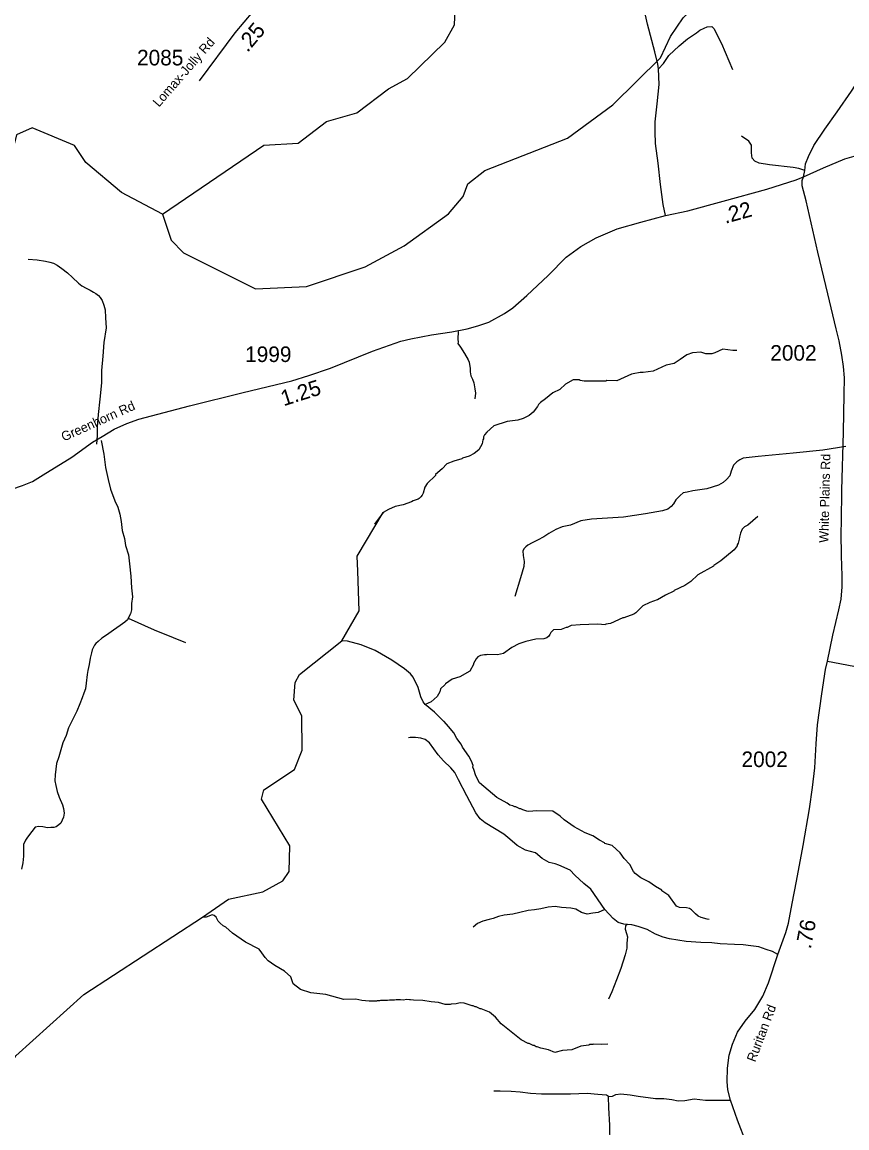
# Model space of a CAD drawing. Extents: x 1248224 to 1454986, y 825081 to 985870.
# Drawn here: x 1400979 to 1407596, y 919771 to 928641 of the extents above; entities that cross this region are included whole.
import ezdxf

# ---------------------------------------------------------------- set-up
doc = ezdxf.new("R2010")
doc.units = 0
for name, color, linetype in [('Exist Hydrographic Creek Single Shore', 7, 'Continuous'), ('Exist Hydrographic Misc Water Feature', 7, 'Continuous'), ('Exist Road Non-System Type 51', 7, 'Continuous'), ('Exist Road Secondary Mileage Hundredths English Label', 7, 'Continuous'), ('Exist Road Secondary Type 41 Attributed', 7, 'Continuous'), ('Exist Road Secondary Type 51 Attributed', 7, 'Continuous'), ('Exist Road Secondary Type 51 Label', 7, 'Continuous'), ('Exist Road Secondary Type 51 Number Label', 7, 'Continuous')]:
    doc.layers.add(name, color=color, linetype=linetype)

msp = doc.modelspace()

# ---------------------------------------------------------------- linework, layer by layer
at = {"layer": 'Exist Hydrographic Creek Single Shore'}
msp.add_lwpolyline([(1400294, 919699.4), (1400543.9, 919772.5), (1400687.5, 919868.1), (1400750.7, 920107.2), (1400827.9, 920183.7), (1400929.8, 920350.4), (1401474, 920840.7), (1402426.7, 921461.3), (1402634, 921604.9), (1402910, 921665.1), (1403070, 921753.8), (1403122, 921828.2), (1403126, 922035), (1402899.9, 922407.2), (1402919, 922482.4), (1403163.9, 922644.9), (1403224.9, 922801.2), (1403223, 923077), (1403159, 923203.1), (1403170, 923344), (1403204.9, 923409), (1403545, 923677.9), (1403682, 923918.1), (1403671.1, 924235.9)], dxfattribs=at)
at = {"layer": 'Exist Hydrographic Misc Water Feature'}
for points in [[(1402105.9, 927101.5), (1402918, 927653.1), (1403192.9, 927670.5), (1403421.9, 927843.2), (1403665, 927913.8), (1403918.9, 928105.7), (1404071, 928187.9), (1404368.9, 928480.8), (1404446.9, 928620.3), (1404461.9, 928922), (1404547.9, 929051.6), (1405077, 929651.6), (1405418, 930002.5), (1405452, 930008.5), (1405837, 930470.3), (1406053, 930840.1), (1406289.9, 931052), (1406560, 931197.6), (1406815, 931405.9), (1407063, 931719.3), (1407149.3, 931955.7)], [(1402105.9, 927101.5), (1402175.9, 926893.1), (1402273.9, 926789.5), (1402851.9, 926502.1), (1403260.9, 926520.1), (1403731, 926678), (1404043, 926845.8), (1404399, 927104.5), (1404518, 927243.3), (1404554, 927344.4), (1404689.9, 927450), (1405354, 927709.1), (1405717.9, 927977.6), (1406101, 928353.9), (1406180, 928526.4), (1406283, 928675.2), (1406521, 928903.6), (1407013.1, 929327), (1407939.1, 930132.3), (1408362.1, 930826.4), (1408852.1, 931105.5), (1409028.9, 931278.8)], [(1402105.9, 927101.5), (1401775.9, 927275.6), (1401488.9, 927514.4), (1401399.9, 927650.8), (1401060.9, 927792.3), (1400934.9, 927735.7), (1400916.9, 927670.4), (1400856.9, 927602.6), (1400597.9, 927591.4), (1400465.8, 927663), (1400237.8, 927917.1), (1400171.8, 927944.7), (1400062.8, 927920.7), (1399907.8, 927664.4), (1399655.8, 927577.6), (1399547.8, 927606), (1399500.8, 927748.1), (1399052.8, 928292.2), (1398978.8, 928333.1), (1398754.8, 928380.4), (1398575.8, 928600.6), (1398319.8, 928723.9)], [(1406712.9, 926007.2), (1406680.9, 926006), (1406601.1, 926018), (1406536.4, 925987.6), (1406512.2, 925980.2), (1406464.2, 925981.4), (1406424.6, 925994.4), (1406356.4, 925987.7), (1406312, 925973.2), (1406259.1, 925934.5), (1406210.3, 925903.8), (1406146, 925889.3), (1406040.8, 925840), (1405960.5, 925829.9), (1405936.5, 925830.6), (1405881.3, 925819), (1405868.2, 925816.3), (1405750.9, 925763.2), (1405670.9, 925765.1), (1405662.8, 925761.4), (1405486.9, 925761.8), (1405455, 925766.6), (1405447, 925770.8), (1405399.1, 925771.9), (1405338.2, 925737.5), (1405293.2, 925694.6), (1405236.5, 925668), (1405177.3, 925619.5), (1405136.6, 925590.4), (1405122.3, 925574.9), (1405113.9, 925559.1), (1405078.7, 925511.9), (1405048, 925484.6), (1404999.5, 925461.9), (1404955.2, 925449), (1404870.9, 925437.5), (1404762.1, 925403.7), (1404706.8, 925353.2), (1404688.3, 925329.6), (1404679.9, 925313.8), (1404679.5, 925297.8), (1404675.4, 925289.9), (1404670.5, 925258.1), (1404643.4, 925210.7), (1404604.6, 925179.7), (1404564.2, 925160.7), (1404511.7, 925144), (1404507.6, 925138.1), (1404442.3, 925119.3), (1404386.6, 925097.1), (1404349.6, 925058), (1404296.5, 925011.4), (1404294.4, 925003.4), (1404228.9, 924941), (1404210.1, 924909.5), (1404196.9, 924861.8), (1404188.6, 924846), (1404178.2, 924832.3), (1404164, 924820.7), (1404155.8, 924814.8), (1404115.5, 924801.8), (1404103.3, 924794.1), (1404034.7, 924769.8), (1403971.4, 924755.1), (1403917.8, 924732.7), (1403876.6, 924708.8)], [(1403671.1, 924235.9), (1403666.9, 924358.3), (1403876.6, 924708.8), (1403804.9, 924614.9)], [(1406880.7, 924674.9), (1406801.1, 924606.8), (1406774.8, 924593.5), (1406756.3, 924573.9), (1406741.6, 924542.3), (1406732.8, 924510.5), (1406732.3, 924494.5), (1406723.6, 924462.8), (1406715.2, 924447), (1406715, 924439), (1406690.3, 924407.5), (1406584.5, 924319.2), (1406527.3, 924283.5), (1406524.7, 924278), (1406399.4, 924206.8), (1406344.1, 924154.2), (1406295.3, 924121.3), (1406210.4, 924081.5), (1406206.2, 924075.6), (1406141.5, 924045.2), (1406076.5, 924006.8), (1406072.9, 924007.6), (1406016, 923984.7), (1405959.3, 923957.7), (1405902, 923903.2), (1405885.7, 923891.6), (1405805, 923861.5), (1405797, 923861.8), (1405699.9, 923816.1), (1405661.8, 923811.1), (1405659.6, 923805.2), (1405595.7, 923810.8), (1405455.6, 923806.3), (1405383.4, 923800), (1405351.1, 923784.9), (1405343.1, 923785.1), (1405302.7, 923770.1), (1405240.6, 923765.6), (1405220.1, 923744.2), (1405213.7, 923728.3), (1405203.4, 923714.5), (1405189.1, 923702.9), (1405164.8, 923693.5), (1405100.7, 923691), (1405020.8, 923673.1), (1404963.9, 923654.5), (1404907.2, 923623.9), (1404842, 923577.5), (1404793.8, 923566.8), (1404713.8, 923568.7), (1404705.7, 923564.9), (1404687.7, 923565.3), (1404657.5, 923560.1), (1404635.3, 923548.6), (1404620.9, 923535), (1404600, 923495.5), (1404599.8, 923487.5), (1404570.5, 923434.3), (1404489.5, 923390.3), (1404429, 923371.8), (1404376.1, 923333.1), (1404373.5, 923327.6), (1404335.1, 923294.2), (1404330.6, 923270.3), (1404307.6, 923230.8), (1404260.5, 923188), (1404213.5, 923166.4)], [(1404213.5, 923166.4), (1404196.6, 923189.6), (1404177.5, 923230.1), (1404155.2, 923302.6), (1404115.4, 923387.7), (1404093.9, 923414.1), (1404046.9, 923453.4), (1403944.6, 923523.9), (1403810.5, 923601.2), (1403699.5, 923646), (1403588.3, 923676.8), (1403545, 923677.9)], [(1406490.7, 921444.1), (1406474.7, 921444.5), (1406427, 921457.7), (1406403.3, 921470.2), (1406379.8, 921488.9), (1406348.6, 921521.7), (1406332.8, 921532.1), (1406308.9, 921536.7), (1406252.9, 921538), (1406229.2, 921550.6), (1406167.3, 921635.8), (1406112.2, 921673.5), (1406109.9, 921679.2), (1406061, 921706.9), (1406005.8, 921744.3), (1405942.7, 921777.8), (1405897.5, 921810.9), (1405883.8, 921827.3), (1405855.2, 921884), (1405808.4, 921933.1), (1405775.5, 921978), (1405712.9, 922035.6), (1405653.3, 922053.1), (1405651, 922058.3), (1405609.9, 922078.2), (1405558.7, 922113.5), (1405495.4, 922139), (1405408.4, 922185.2), (1405327.8, 922241.2), (1405294.5, 922272.1), (1405235.5, 922311.6), (1405107.9, 922314.7), (1405043.4, 922310.3), (1405027.5, 922312.7), (1404995.7, 922321.5), (1404979.9, 922329.9), (1404971.9, 922330.1), (1404940.3, 922346.9), (1404932.3, 922347.1), (1404916.5, 922355.5), (1404892.6, 922360.1), (1404869, 922376.7), (1404786.1, 922420.7), (1404648.9, 922538.2), (1404618.3, 922594.9), (1404603.5, 922647.3), (1404595.9, 922663.5), (1404596.3, 922679.5), (1404583.1, 922711.8), (1404562.1, 922752.4), (1404511.8, 922825.6), (1404500.4, 922849.9), (1404467.4, 922894.7), (1404442.5, 922939.4), (1404400.9, 922991.7), (1404363.7, 923030.9), (1404360.8, 923033.9), (1404286.6, 923105.3), (1404213.5, 923166.4)], [(1405678.4, 920442.2), (1405630.4, 920439.4), (1405566.4, 920443), (1405558.3, 920439.2), (1405534.3, 920439.8), (1405526.2, 920436), (1405462, 920425.6), (1405389.4, 920397.4), (1405313.2, 920393.3), (1405252.8, 920374.8), (1405201.2, 920396.1), (1405141.5, 920409.6), (1405109.9, 920422.4), (1405101.9, 920422.6), (1405086.1, 920431), (1405078.1, 920431.2), (1405046.5, 920447.9), (1405038.5, 920448.1), (1404983.1, 920477.6), (1404822.3, 920605.6), (1404776.7, 920659.1), (1404728.2, 920700), (1404661.1, 920725.6), (1404653.1, 920725.8), (1404621.5, 920742.6), (1404613.5, 920742.8), (1404597.8, 920751.2), (1404589.8, 920751.4), (1404526.3, 920772.9), (1404494.3, 920773.8), (1404462.1, 920766.6), (1404422, 920763.6), (1404413.9, 920759.8), (1404373.9, 920760.7), (1404318.4, 920778.2), (1404259.8, 920783), (1404193.4, 920793.8), (1404118.7, 920795.2), (1404094.9, 920799.8), (1404086.9, 920798), (1404062.9, 920800.5), (1404038.8, 920797.1), (1404014.9, 920799.8), (1403980.9, 920798.6), (1403966.7, 920795), (1403926.7, 920795.9), (1403910.6, 920792.3), (1403854.6, 920793.8), (1403846.6, 920790), (1403828.6, 920790.4), (1403822.6, 920786.6), (1403762.6, 920787.6), (1403703.1, 920793.6), (1403654.9, 920802.8), (1403558.9, 920801.1), (1403415.7, 920840.7), (1403296.1, 920855.7), (1403212.7, 920881.8), (1403153.8, 920927.3), (1403135.2, 920983.7), (1403084.3, 921029), (1403005.3, 921072.9), (1402952.3, 921112.3), (1402928.8, 921136.9), (1402902.2, 921175.1), (1402880.5, 921206.1), (1402769.8, 921260.9), (1402666.5, 921334), (1402612.7, 921380.8), (1402593, 921391.3), (1402567.5, 921413.9), (1402551.8, 921430.3), (1402534.6, 921460.8), (1402518.9, 921475.2), (1402503, 921479.6), (1402454.6, 921460.8), (1402426.7, 921461.3)]]:
    msp.add_lwpolyline(points, dxfattribs=at)
at = {"layer": 'Exist Road Non-System Type 51'}
for points in [[(1406083.5, 928267.6), (1406123.5, 928308.5), (1406167.8, 928374), (1406250.1, 928452.1), (1406317.6, 928507), (1406389.3, 928555.5), (1406416.8, 928576.6), (1406450.5, 928593.5), (1406473.7, 928604.1), (1406511.7, 928606.2), (1406528.6, 928589.3), (1406589.8, 928469), (1406678.4, 928262.1)], [(1407257.1, 927450.8), (1407211.3, 927467.6), (1407164.9, 927476), (1406975, 927497.1), (1406890.6, 927509.8), (1406856.9, 927524.6), (1406835.8, 927549.9), (1406829.5, 927592.1), (1406829.5, 927653.4), (1406808.4, 927685), (1406751.4, 927725.1)], [(1401028.3, 926739), (1401100.2, 926733.6), (1401166.1, 926722.3), (1401201.9, 926715.5), (1401229.8, 926707), (1401261.5, 926692.3), (1401299, 926665.5), (1401344.3, 926630.6), (1401383.6, 926591.8), (1401432.7, 926546.8), (1401458.3, 926526.2), (1401492, 926507.6), (1401523.7, 926490.9), (1401551.3, 926474.3), (1401569.1, 926464), (1401590.8, 926447.5), (1401606.5, 926433.2), (1401620.1, 926408.9), (1401635.3, 926370.6), (1401644.5, 926332.4), (1401649.3, 926270.2), (1401653.6, 926188.1), (1401635.3, 926072.4), (1401627.1, 925962.5), (1401616.8, 925846.6), (1401614.7, 925746.6), (1401602.1, 925616.7), (1401589.6, 925492.9), (1401581.6, 925395), (1401580.2, 925325), (1401576.9, 925257)], [(1404477.1, 926159.2), (1404475.8, 926097.2), (1404477.4, 926075.2), (1404475.1, 926063.2), (1404494.6, 926034.8), (1404527.5, 925982.1), (1404556.6, 925933.5), (1404566.2, 925913.3), (1404573.2, 925863.1), (1404574.6, 925835.1), (1404578, 925805), (1404591.5, 925776.7), (1404602.9, 925746.4), (1404611.9, 925700.2), (1404615.2, 925664.1), (1404610.3, 925618.2)], [(1401613.4, 925284.3), (1401633.3, 925175.8), (1401649.1, 925069.4), (1401669.2, 924972.9), (1401687.6, 924894.6), (1401723.8, 924801.8), (1401746.8, 924749.3), (1401763.6, 924692.9), (1401774.5, 924634.7), (1401783, 924562.5), (1401799.8, 924500.1), (1401808.7, 924443.9), (1401833.1, 924367.3), (1401841.7, 924297.1), (1401851.7, 924196.8), (1401857.8, 924102.7), (1401864.4, 924030.5), (1401857.3, 923978.6), (1401856.3, 923926.6), (1401847.6, 923894.7), (1401831, 923861)], [(1407586.7, 925236), (1407402, 925207.7), (1407163.3, 925182.5), (1406882.6, 925158.1), (1406762.3, 925144.6), (1406736, 925131.2), (1406713.6, 925113.6), (1406687, 925086.1), (1406668.1, 925038.5), (1406655.3, 925002.6), (1406630.7, 924971.2), (1406604.2, 924947.6), (1406565.7, 924926.4), (1406471.1, 924896.3), (1406358.7, 924880.6), (1406314.5, 924871.4), (1406282.3, 924864.1), (1406257.9, 924844.6), (1406223.1, 924809.3), (1406204.5, 924777.6), (1406186, 924756), (1406159.6, 924734.5), (1406115.3, 924721.4), (1405978.7, 924696.1), (1405804, 924669.6), (1405547.5, 924652.8), (1405461.2, 924640.5), (1405378.5, 924606.1), (1405310.2, 924593.5), (1405261.7, 924572.5), (1405205, 924539.6), (1405164.4, 924512.4), (1405113.8, 924485.4), (1405071.4, 924464.2), (1405037, 924444.9), (1405020.7, 924431.2), (1405006.4, 924419.5), (1404996, 924399.7), (1404999.3, 924363.6), (1405006.3, 924313.4), (1405003.5, 924275.5), (1404977.7, 924183.9), (1404932.6, 924032.7)], [(1401831, 923861), (1401824.7, 923847.1), (1401804.3, 923827.5), (1401765.7, 923800.3), (1401710.9, 923763.4), (1401656.1, 923724.5), (1401619.5, 923699.2), (1401589, 923671.8), (1401570.7, 923658.1), (1401560.4, 923642.3), (1401541.6, 923606.7), (1401535.1, 923580.8), (1401524.3, 923539), (1401517.2, 923489.1), (1401506.3, 923441.3), (1401501.6, 923407.3), (1401494.2, 923337.4), (1401487.3, 923293.6), (1401474.6, 923257.8), (1401461.8, 923220), (1401442.8, 923172.4), (1401417.6, 923114.8), (1401388.4, 923055.4), (1401350.9, 922980.1), (1401331.6, 922918.4), (1401306.4, 922858.9), (1401289.3, 922803.2), (1401274.2, 922747.5), (1401255.1, 922693.8), (1401250.2, 922649.9), (1401243.2, 922602), (1401242.3, 922556), (1401249.5, 922517.8), (1401260.6, 922469.6), (1401275.6, 922423.2), (1401302.4, 922362.6), (1401311.9, 922334.4), (1401315.1, 922296.3), (1401310.4, 922262.4), (1401299.9, 922238.6), (1401289.5, 922216.8), (1401273.2, 922201.1), (1401252.9, 922187.5), (1401234.7, 922179.9), (1401210.7, 922180.4), (1401182.6, 922178.9), (1401144.8, 922185.7), (1401112.8, 922188.3), (1401082.7, 922182.9), (1401055.9, 922147.5), (1401023, 922104.1), (1401006.5, 922080.4), (1400989.8, 922044.7), (1400989.2, 922014.7), (1400989.9, 921950.6), (1400984.9, 921898.7), (1400973.8, 921846.9)], [(1401831, 923861), (1402037.2, 923766.8), (1402190, 923703.7), (1402289.3, 923665.7)], [(1407042.5, 921162.9), (1406999.7, 921185.8), (1406947.7, 921201.1), (1406888.1, 921222.5), (1406825.5, 921231.7), (1406764.4, 921239.4), (1406694.1, 921242.4), (1406577.9, 921248.5), (1406512.2, 921254.7), (1406423.6, 921259.2), (1406307.4, 921266.9), (1406238.7, 921276.1), (1406173, 921286.8), (1406122.5, 921300.5), (1406061.4, 921326.5), (1405994.2, 921363.2), (1405922.3, 921387.7), (1405870.4, 921399.9), (1405836.8, 921403), (1405806.2, 921404.5), (1405761.9, 921419.8), (1405720.6, 921451.9), (1405654.9, 921523.8), (1405542.7, 921685.2), (1405484.7, 921731.1), (1405414.4, 921798.4), (1405374.6, 921838.1), (1405284.5, 921879.4), (1405255.5, 921888.6), (1405206.5, 921900.8), (1405150, 921931.4), (1405096.5, 921977.3), (1405017.4, 921999.4), (1404951.7, 922037.7), (1404892.1, 922088.1), (1404843.2, 922127.9), (1404693.4, 922219.6), (1404653.7, 922251.7), (1404620.1, 922297.6), (1404546.7, 922433.7), (1404478.6, 922563.1), (1404449.5, 922622.7), (1404419, 922659.4), (1404359.4, 922716), (1404316.6, 922764.9), (1404246.3, 922859.8), (1404211.3, 922886.8), (1404177.7, 922897.5), (1404134.9, 922903.7), (1404092.1, 922902.1), (1404078.3, 922900.6)], [(1405654.9, 921523.8), (1405600.8, 921498.5), (1405558, 921492.4), (1405510.7, 921486.3), (1405466.3, 921500.1), (1405420.5, 921524.5), (1405382.3, 921533.7), (1405305.9, 921539.8), (1405255.5, 921545.9), (1405200.4, 921541.3), (1405140.8, 921527.6), (1405090.4, 921519.9), (1405040, 921515.3), (1404971.2, 921498.5), (1404916.2, 921486.3), (1404845.9, 921478.6), (1404800.1, 921467.9), (1404757.3, 921451.1), (1404725.2, 921441.9), (1404674.7, 921428.2), (1404633.5, 921409.8), (1404598.3, 921382.3)], [(1405836.8, 921403), (1405820.5, 921392.3), (1405817.5, 921364.8), (1405828.2, 921329.6), (1405834.3, 921305.1), (1405831.2, 921253.1), (1405831.2, 921211.9), (1405817.5, 921158.3), (1405782.3, 921049.8), (1405747.2, 920959.5), (1405709, 920863.2), (1405683, 920805.1)], [(1405683.6, 920023), (1405666, 920035), (1405598.7, 920038.1), (1405511.6, 920047.2), (1405377.1, 920042.6), (1405294.6, 920042.6), (1405215.2, 920042.6), (1405144.9, 920042.6), (1405057.7, 920047.2), (1404973.7, 920057.9), (1404903.4, 920064), (1404814.8, 920065.6), (1404764.3, 920065.6)], [(1405712.8, 919337.3), (1405683.6, 919388.3), (1405671.4, 919428.1), (1405674.5, 919480.1), (1405692.8, 919547.4), (1405695.9, 919637.6), (1405694.3, 919793.6), (1405686.7, 919932.8), (1405683.6, 920023)], [(1405683.6, 920023), (1405715.7, 920026), (1405743.2, 920038.3), (1405781.4, 920044.4), (1405857.9, 920036.7), (1405922, 920026), (1406059.6, 920007.7), (1406128.3, 920006.2), (1406191, 919998.5), (1406241.4, 919987.8), (1406296.4, 919990.9), (1406371.3, 920003.1), (1406461.5, 919992.4), (1406536.4, 919993.9), (1406591.4, 919993.9), (1406663.1, 919992.6)]]:
    msp.add_lwpolyline(points, dxfattribs=at)
at = {"layer": 'Exist Road Secondary Type 41 Attributed'}
msp.add_lwpolyline([(1407248.4, 927401), (1407257.1, 927450.8), (1407263.6, 927505), (1407287.4, 927563.6), (1407330.7, 927650.3), (1407417.4, 927782.6), (1407518.6, 927922.2), (1407633.5, 928087), (1407715.8, 928214.9), (1407882.6, 928594.3), (1408051.6, 928947.7)], dxfattribs=at)
at = {"layer": 'Exist Road Secondary Type 51 Attributed'}
for points in [[(1402973.5, 929304.7), (1402969.7, 929185.8), (1402959.8, 928946.6), (1402952.3, 928859.4), (1402927.4, 928827), (1402830.3, 928727.3), (1402685.9, 928555.4), (1402399.6, 928169.2)], [(1406140.8, 927088.7), (1406122.1, 927177.8), (1406101, 927339.7), (1406081.1, 927508.5), (1406061.2, 927668), (1406057.4, 927760.2), (1406058.7, 927842.4), (1406073.6, 927986.1), (1406088.5, 928141.8), (1406083.5, 928267.6), (1406078.5, 928305), (1406054.9, 928402.9), (1405996.4, 928623.5), (1405960.4, 928783.3)], [(1407248.4, 927401), (1407408.8, 927473.5), (1407579.5, 927544.8), (1407653.5, 927566.3), (1407700.5, 927575.8), (1407754.3, 927578.4), (1407876.7, 927573.1), (1407954.7, 927562.3), (1408101.2, 927527.3), (1408240.4, 927487.2), (1408335.9, 927465.7), (1408399.1, 927453.6), (1408478.4, 927442.8), (1408603.5, 927432), (1408751.4, 927426.6), (1409174.2, 927409.1), (1409322.1, 927402.4), (1409459.2, 927384.9), (1409585.1, 927363.4), (1409698.1, 927331.1), (1409792.2, 927301.5), (1409977.8, 927250.4), (1410253, 927161.7), (1410456.9, 927101.3)], [(1406140.8, 927088.7), (1406318.7, 927128.3), (1406602.5, 927203.6), (1406952.1, 927300.5), (1407188.1, 927377), (1407248.4, 927401)], [(1407440.3, 923513.8), (1407481.8, 923722.8), (1407531.6, 923926), (1407550.4, 924012.2), (1407558.4, 924112.3), (1407558.4, 924198.4), (1407553, 924361.2), (1407550.4, 924544.2), (1407551.7, 924636.1), (1407555.8, 924886.4), (1407569.2, 925350.9), (1407574.6, 925654.4), (1407575.9, 925787.6), (1407567.9, 925877.8), (1407554.4, 925968.6), (1407534.2, 926084.3), (1407510, 926181.2), (1407442.8, 926462.9), (1407363.5, 926794.6), (1407268.1, 927207.8), (1407237.1, 927328.9), (1407237.1, 927371.9), (1407248.4, 927401)], [(1400896.2, 924893.5), (1400982.8, 924925.4), (1401062.5, 924957.3), (1401149, 925009.7), (1401378.4, 925152.6), (1401544.6, 925271.1), (1401622.1, 925316.7), (1401717.7, 925375.9), (1401820.2, 925421.5), (1401915.9, 925455.7), (1402322.7, 925562.2), (1402753.1, 925669.3), (1403142.5, 925762.8), (1403279.2, 925806.1), (1403453.2, 925864.8), (1403790.3, 926001.6), (1404018, 926081.3), (1404097.7, 926101.8), (1404264, 926133.8), (1404426.9, 926156.1), (1404549.9, 926181.2), (1404634.2, 926204), (1404723, 926233.6), (1404848.3, 926304.3), (1404916.6, 926349.8), (1405027.6, 926449.5), (1405198.4, 926609), (1405344.1, 926754.9), (1405460.3, 926841.5), (1405585.5, 926912.1), (1405751.8, 926982.8), (1405943.1, 927037.5), (1406140.8, 927088.7)], [(1406790.6, 919646.9), (1406718.1, 919832.1), (1406663.1, 919992.6), (1406641.2, 920076.2), (1406634.6, 920144.3), (1406639, 920249.9), (1406649.9, 920355.4), (1406678.5, 920443.3), (1406718.1, 920540.1), (1406779.5, 920626.8), (1406856.4, 920721.4), (1406920.1, 920826.9), (1406966.3, 920934.6), (1407042.5, 921162.9), (1407104.5, 921338.2), (1407126.5, 921413), (1407157.2, 921571.3), (1407190.2, 921749.4), (1407245, 922036.1), (1407295.5, 922330.8), (1407319.6, 922501), (1407337.1, 922659.3), (1407348.1, 922852.7), (1407359.1, 923004.5), (1407394.2, 923254.1), (1407422.8, 923447.5), (1407440.3, 923513.8)], [(1407440.3, 923513.8), (1407876.2, 923432.7)]]:
    msp.add_lwpolyline(points, dxfattribs=at)

# ---------------------------------------------------------------- texts
at = {"layer": 'Exist Road Secondary Mileage Hundredths English Label'}
for s, rotation, p in [('.25', 49.97181, (1402787.8, 928392.5)), ('.22', 15.48988, (1406620.1, 927023.4)), ('1.25', 17.58396, (1403077.4, 925559.4)), ('.76', 79.00452, (1407305.3, 921201.6))]:
    msp.add_text(s, height=125, rotation=rotation, dxfattribs=at).set_placement(p)
at = {"layer": 'Exist Road Secondary Type 51 Label'}
for s, rotation, p in [('Lomax-Jolly Rd', 48.99554, (1402076.9, 927954.8)), ('Greenhorn Rd', 24.26319, (1401313.5, 925276)), ('White Plains Rd', 88.70721, (1407447.3, 924464)), ('Ruritan Rd', 69.13183, (1406859.5, 920294.2))]:
    msp.add_text(s, height=75, rotation=rotation, dxfattribs=at).set_placement(p)
at = {"layer": 'Exist Road Secondary Type 51 Number Label'}
for s, p in [('2085', (1401900.9, 928293.9)), ('1999', (1402768, 925914.5)), ('2002', (1406980.9, 925925.6)), ('2002', (1406750.1, 922665.7))]:
    msp.add_text(s, height=125, dxfattribs=at).set_placement(p)

doc.saveas('drawing.dxf')
